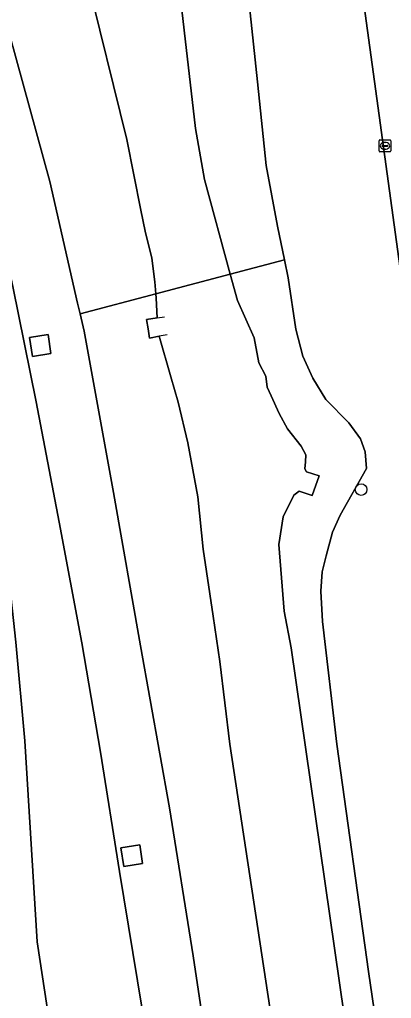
# Model space of a CAD drawing. Extents: x 157692 to 159674, y 381452 to 383291.
# Drawn here: x 157817.9 to 157849.2, y 382513.5 to 382596 of the extents above; entities that cross this region are included whole.
import ezdxf

# ---------------------------------------------------------------- set-up
doc = ezdxf.new("R2010")
doc.units = 0
for name, color, linetype in [('IMGEO_Berm_groen', 7, 'Continuous'), ('IMGEO_Boom', 7, 'Continuous'), ('IMGEO_Fietspad_gesloten', 7, 'Continuous'), ('IMGEO_Groenvoorziening', 7, 'Continuous'), ('IMGEO_Kolk', 7, 'Continuous'), ('IMGEO_Muur', 7, 'Continuous'), ('IMGEO_Oever', 7, 'Continuous'), ('IMGEO_Rijbaan_autoweg', 7, 'Continuous'), ('IMGEO_Terreindeel_gesloten', 7, 'Continuous'), ('IMGEO_Waterloop', 7, 'Continuous')]:
    doc.layers.add(name, color=color, linetype=linetype)

msp = doc.modelspace()

# ---------------------------------------------------------------- linework, layer by layer
at = {"layer": 'IMGEO_Berm_groen'}
for points in [[(157834.385, 382504.375), (157832.478, 382517.124), (157830.478, 382529.601), (157828.054, 382543.272), (157825.777, 382556.17), (157823.293, 382569.765), (157822.958, 382571.225), (157822.799, 382571.919), (157822.747, 382572.147), (157820.4, 382582.385), (157817.034, 382594.704), (157813.088, 382591.963), (157815.116, 382583.482), (157817.295, 382573.543), (157819.258, 382563.811), (157821.201, 382553.69), (157823.099, 382543.507), (157824.668, 382534.298), (157826.286, 382524.227), (157828.151, 382512.818)], [(157822.253, 382499.12), (157819.327, 382518.326), (157818.311, 382535.254), (157817.552, 382543.559), (157816.521, 382552.938), (157814.725, 382562.793), (157812.834, 382571.185), (157810.523, 382581.605), (157808.584, 382590.05), (157805.617, 382580.263), (157806.9, 382572.279), (157808.163, 382564.295), (157809.399, 382556.486), (157810.681, 382548.522), (157811.944, 382540.538), (157813.206, 382532.593), (157814.466, 382524.667), (157815.728, 382516.722), (157817.028, 382508.779)]]:
    msp.add_lwpolyline(points, dxfattribs=at)
for points in [[(157818.679, 382569.235), (157820.254, 382569.493), (157820.501, 382567.907), (157818.936, 382567.645)], [(157826.397, 382526.237), (157827.992, 382526.487), (157828.205, 382524.925), (157826.643, 382524.649)]]:
    msp.add_lwpolyline(points, close=True, dxfattribs=at)
at = {"layer": 'IMGEO_Boom'}
msp.add_circle((157846.639, 382556.428), 0.489, dxfattribs=at)
at = {"layer": 'IMGEO_Fietspad_gesloten'}
msp.add_lwpolyline([(157827.422, 382742.478), (157827.472, 382742.029), (157828.009, 382738.038), (157829.4, 382726.43), (157830.593, 382716.477), (157831.058, 382712.593), (157833.247, 382696.605), (157833.769, 382692.793), (157852.273, 382558.072), (157852.607, 382555.554), (157853.905, 382546.116), (157860.225, 382500.162), (157860.247, 382500), (157861.891, 382488.05), (157876.604, 382381.766)], dxfattribs=at)
at = {"layer": 'IMGEO_Groenvoorziening'}
for points in [[(157861.891, 382488.05), (157860.247, 382500), (157860.225, 382500.162), (157853.905, 382546.116), (157852.607, 382555.554), (157852.273, 382558.072), (157833.769, 382692.793), (157833.247, 382696.605), (157831.058, 382712.593), (157830.593, 382716.477), (157828.662, 382716.174), (157829.632, 382710.335), (157809.043, 382706.922), (157804.833, 382732.059), (157825.448, 382735.546), (157827.018, 382726.047), (157827.098, 382726.06), (157825.704, 382737.646), (157825.14, 382742.746)], [(157837.103, 382598.481), (157837.893, 382590.78), (157838.63, 382583.748), (157839.603, 382578.622), (157840.186, 382575.799), (157840.503, 382574.267), (157841.135, 382569.942), (157841.721, 382567.674), (157842.558, 382565.807), (157843.656, 382564.028), (157845.616, 382562.05), (157846.582, 382560.696), (157846.971, 382559.604), (157847.082, 382558.216), (157844.871, 382554.272), (157844.235, 382552.832), (157843.696, 382550.852), (157843.364, 382549.506), (157843.256, 382547.857), (157843.387, 382545.313), (157844.584, 382534.959), (157847.268, 382515.82), (157848.935, 382504.312)]]:
    msp.add_lwpolyline(points, dxfattribs=at)
at = {"layer": 'IMGEO_Kolk'}
for p, q in [((157848.145, 382584.969), (157848.145, 382585.821)), ((157848.22, 382585.895), (157849.072, 382585.895)), ((157848.404, 382585.389), (157848.404, 382585.401)), ((157848.842, 382585.352), (157848.444, 382585.352)), ((157848.447, 382585.438), (157848.845, 382585.438)), ((157848.633, 382585.675), (157848.658, 382585.675)), ((157848.888, 382585.401), (157848.888, 382585.389)), ((157849.146, 382585.821), (157849.146, 382584.969)), ((157849.072, 382584.895), (157848.22, 382584.895)), ((157848.656, 382585.115), (157848.631, 382585.115))]:
    msp.add_line(p, q, dxfattribs=at)
for points in [[(157848.145, 382584.969), (157848.145, 382585.821)], [(157848.22, 382585.895), (157849.072, 382585.895)], [(157849.146, 382585.821), (157849.146, 382584.969)], [(157849.072, 382584.895), (157848.22, 382584.895)]]:
    msp.add_lwpolyline(points, dxfattribs=at)
for centre, radius, start, end in [((157848.222, 382585.819), 0.0765, 91.55205, 178.44795), ((157848.222, 382585.819), 0.0765, 91.55205, 178.44795), ((157848.444, 382585.398), 0.0403, 85.87752, 175.75265), ((157848.441, 382585.388), 0.0366, 178.93798, 274.71019), ((157848.845, 382585.395), 0.043, 264.86636, 352.45326), ((157848.849, 382585.4), 0.0386, 1.73085, 96.63898), ((157849.07, 382585.819), 0.0765, 1.55205, 88.44795), ((157849.07, 382585.819), 0.0765, 1.55205, 88.44795), ((157848.222, 382584.971), 0.0765, 181.55205, 268.44795), ((157848.222, 382584.971), 0.0765, 181.55205, 268.44795), ((157849.07, 382584.971), 0.0765, 271.55205, 358.44795), ((157849.07, 382584.971), 0.0765, 271.55205, 358.44795)]:
    msp.add_arc(centre, radius, start, end, dxfattribs=at)
for centre, major_axis, ratio, start_param, end_param in [((157848.632, 382585.395), (-0.387, 0.002), 0.722429, 4.712389, 7.853982), ((157848.657, 382585.395), (-0.39, 0.002), 0.717154, 1.570796, 4.712389)]:
    msp.add_ellipse(centre, major_axis=major_axis, ratio=ratio, start_param=start_param, end_param=end_param, dxfattribs=at)
at = {"layer": 'IMGEO_Muur'}
for points in [[(157830.305, 382569.469), (157829.629, 382569.344), (157828.795, 382569.189), (157828.679, 382569.969), (157828.562, 382570.754), (157829.461, 382570.888), (157830.072, 382570.979)], [(157842.026, 382557.925), (157843.116, 382557.583), (157842.508, 382555.925), (157841.427, 382556.283)]]:
    msp.add_lwpolyline(points, dxfattribs=at)
at = {"layer": 'IMGEO_Oever'}
for points in [[(157821.327, 382678.939), (157826.04, 382645.469), (157827.984, 382627.582), (157832.681, 382586.858), (157833.451, 382582.553), (157835.61, 382574.584), (157840.186, 382575.799), (157839.603, 382578.622), (157838.63, 382583.748), (157837.893, 382590.78), (157837.103, 382598.481), (157836.488, 382605.141), (157834.74, 382620.021), (157832.053, 382642.968), (157830.028, 382653.962)], [(157800.485, 382654.925), (157803.636, 382643.816), (157807.203, 382631.943), (157810.541, 382620.433), (157813.942, 382606.767), (157816.665, 382596.145), (157817.034, 382594.704), (157820.4, 382582.385), (157822.747, 382572.147), (157822.799, 382571.919), (157822.958, 382571.225), (157829.328, 382572.916), (157829.247, 382573.93), (157829.014, 382575.938), (157828.446, 382578.195), (157828.088, 382579.97), (157826.89, 382585.924), (157823.498, 382599.733), (157814.634, 382634.025), (157814.486, 382635.983), (157813.959, 382637.969), (157812.743, 382640.36), (157808.663, 382653.91)], [(157848.935, 382504.312), (157847.268, 382515.82), (157844.584, 382534.959), (157843.387, 382545.313), (157843.256, 382547.857), (157843.364, 382549.506), (157843.696, 382550.852), (157844.235, 382552.832), (157844.871, 382554.272), (157847.082, 382558.216), (157846.971, 382559.604), (157846.582, 382560.696), (157845.616, 382562.05), (157843.656, 382564.028), (157842.558, 382565.807), (157841.721, 382567.674), (157841.135, 382569.942), (157840.503, 382574.267), (157840.186, 382575.799), (157835.61, 382574.584), (157836.213, 382572.357), (157837.62, 382569.208), (157838.025, 382567.114), (157838.608, 382565.982), (157838.729, 382565.055), (157839.051, 382564.329), (157839.737, 382562.837), (157840.422, 382561.546), (157841.592, 382560.094), (157841.987, 382559.365), (157841.964, 382558.758), (157841.902, 382558.166), (157842.026, 382557.925), (157843.116, 382557.583), (157842.508, 382555.925), (157841.427, 382556.283), (157840.975, 382555.964), (157840.08, 382554.127), (157839.698, 382551.808), (157840.141, 382546.18), (157840.739, 382543.08), (157845.617, 382509.207)], [(157842.663, 382488.373), (157835.58, 382534.978), (157834.738, 382541.938), (157834.171, 382545.76), (157833.323, 382551.419), (157832.872, 382555.809), (157832.032, 382560.355), (157831.215, 382563.787), (157830.608, 382565.92), (157829.629, 382569.344), (157828.795, 382569.189), (157828.679, 382569.969), (157828.562, 382570.754), (157829.461, 382570.888), (157829.356, 382572.567), (157829.328, 382572.916), (157822.958, 382571.225), (157823.293, 382569.765), (157825.777, 382556.17), (157828.054, 382543.272), (157830.478, 382529.601), (157832.478, 382517.124), (157834.385, 382504.375)]]:
    msp.add_lwpolyline(points, dxfattribs=at)
at = {"layer": 'IMGEO_Rijbaan_autoweg'}
msp.add_lwpolyline([(157828.151, 382512.818), (157826.286, 382524.227), (157824.668, 382534.298), (157823.099, 382543.507), (157821.201, 382553.69), (157819.258, 382563.811), (157817.295, 382573.543), (157815.116, 382583.482), (157813.088, 382591.963), (157811.943, 382593.137), (157809.446, 382589.867), (157808.584, 382590.05), (157810.523, 382581.605), (157812.834, 382571.185), (157814.725, 382562.793), (157816.521, 382552.938), (157817.552, 382543.559), (157818.311, 382535.254), (157819.327, 382518.326), (157822.253, 382499.12)], dxfattribs=at)
at = {"layer": 'IMGEO_Terreindeel_gesloten'}
for points in [[(157820.254, 382569.493), (157818.679, 382569.235), (157818.936, 382567.645), (157820.501, 382567.907)], [(157827.992, 382526.487), (157826.397, 382526.237), (157826.643, 382524.649), (157828.205, 382524.925)]]:
    msp.add_lwpolyline(points, close=True, dxfattribs=at)
at = {"layer": 'IMGEO_Waterloop'}
for points in [[(157808.663, 382653.91), (157812.743, 382640.36), (157813.959, 382637.969), (157814.486, 382635.983), (157814.634, 382634.025), (157823.498, 382599.733), (157826.89, 382585.924), (157828.088, 382579.97), (157828.446, 382578.195), (157829.014, 382575.938), (157829.247, 382573.93), (157829.328, 382572.916), (157835.61, 382574.584), (157833.451, 382582.553), (157832.681, 382586.858), (157827.984, 382627.582), (157826.04, 382645.469), (157821.327, 382678.939)], [(157845.617, 382509.207), (157840.739, 382543.08), (157840.141, 382546.18), (157839.698, 382551.808), (157840.08, 382554.127), (157840.975, 382555.964), (157841.427, 382556.283), (157842.508, 382555.925), (157843.116, 382557.583), (157842.026, 382557.925), (157841.902, 382558.166), (157841.964, 382558.758), (157841.987, 382559.365), (157841.592, 382560.094), (157840.422, 382561.546), (157839.737, 382562.837), (157839.051, 382564.329), (157838.729, 382565.055), (157838.608, 382565.982), (157838.025, 382567.114), (157837.62, 382569.208), (157836.213, 382572.357), (157835.61, 382574.584), (157829.328, 382572.916), (157829.356, 382572.567), (157829.461, 382570.888), (157828.562, 382570.754), (157828.679, 382569.969), (157828.795, 382569.189), (157829.629, 382569.344), (157830.608, 382565.92), (157831.215, 382563.787), (157832.032, 382560.355), (157832.872, 382555.809), (157833.323, 382551.419), (157834.171, 382545.76), (157834.738, 382541.938), (157835.58, 382534.978), (157842.663, 382488.373)]]:
    msp.add_lwpolyline(points, dxfattribs=at)

doc.saveas('drawing.dxf')
